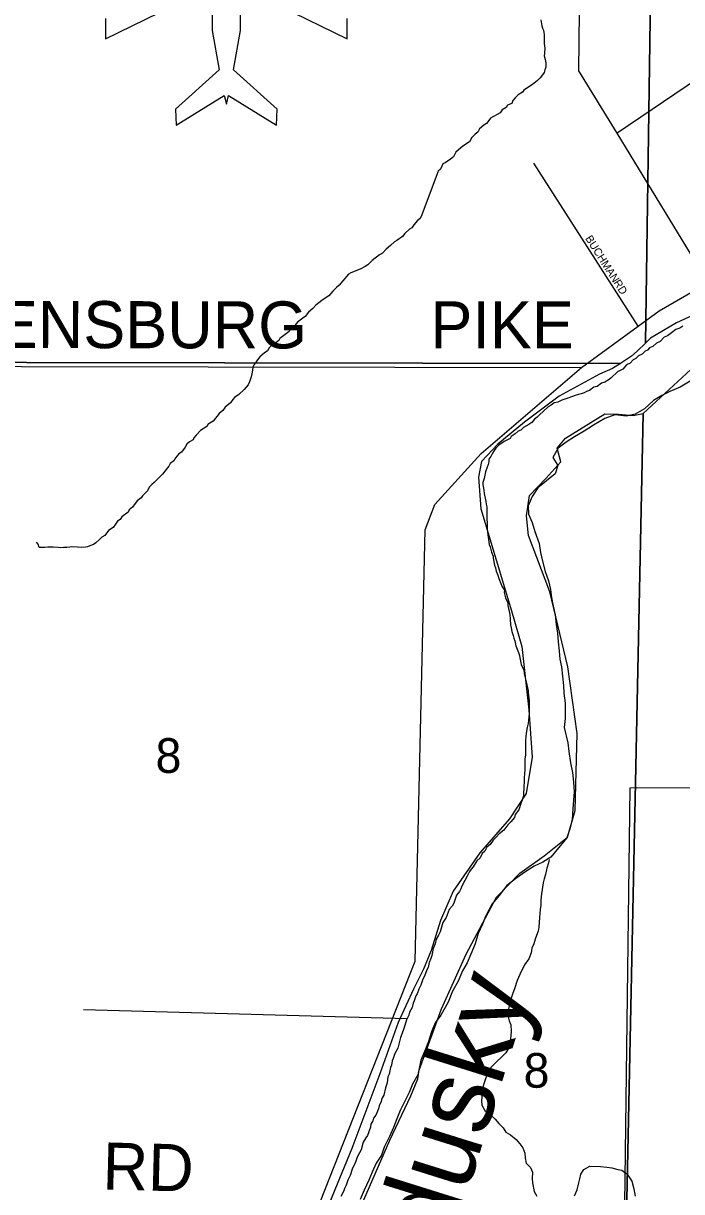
# Model space of a CAD drawing. Extents: x 1588073 to 2013523, y 1090242 to 1357120.
# Drawn here: x 1786203 to 1790397, y 1207738 to 1215183 of the extents above; entities that cross this region are included whole.
import ezdxf

# ---------------------------------------------------------------- set-up
doc = ezdxf.new("R2010")
doc.units = 0
for name, color, linetype in [('GM_X_Airport_Class_2', 7, 'Continuous'), ('GM_X_County_Road', 7, 'Continuous'), ('GM_X_County_Road_Text', 7, 'Continuous'), ('GM_X_Major_River', 7, 'Continuous'), ('GM_X_Major_River_Text', 7, 'Continuous'), ('GM_X_Minor_River', 7, 'Continuous'), ('GM_X_Section', 7, 'Continuous'), ('GM_X_Section_Text', 7, 'Continuous'), ('GM_X_Township_Road', 7, 'Continuous'), ('GM_X_Township_Road_Text', 7, 'Continuous'), ('GM_X_Township_Subdivision', 7, 'Continuous'), ('GM_X_Township_Subdivision_Text', 7, 'Continuous')]:
    doc.layers.add(name, color=color, linetype=linetype)

msp = doc.modelspace()

# ---------------------------------------------------------------- linework, layer by layer
at = {"layer": 'GM_X_Airport_Class_2'}
msp.add_lwpolyline([(1786727.4, 1215213.7), (1786727.4, 1215084.2), (1787406.4, 1215418.8), (1787406.4, 1215137.1), (1787451.4, 1214887.6), (1787172, 1214637.1), (1787176.4, 1214533.9), (1787482.5, 1214723.5), (1787496.6, 1214668), (1787510.7, 1214723.5), (1787816.7, 1214533.9), (1787821.1, 1214637.1), (1787541.7, 1214887.6), (1787586.8, 1215137.1), (1787586.8, 1215418.8), (1788265.8, 1215084.2), (1788265.8, 1215213.7)], dxfattribs=at)
at = {"layer": 'GM_X_County_Road'}
for points in [[(1790567, 1213531.6), (1789986, 1214483.6), (1789743.2, 1214881.2), (1789750.7, 1215635.4), (1789775, 1218118.3)], [(1789759.7, 1212989.5), (1790121.3, 1213253.9), (1790253.8, 1213350.8), (1790567, 1213531.6), (1791149.6, 1213911.9), (1791362.2, 1214046.3), (1791731, 1214279.2), (1791770.6, 1214304.2), (1791891.7, 1214380.7), (1792323.1, 1214671.5), (1792561.4, 1214832.2), (1792739.7, 1214972.4), (1793089.2, 1215247.2), (1793471.2, 1215547.7), (1793769.6, 1215836.8), (1793872.4, 1215916), (1794370.5, 1216299.8), (1794411.8, 1216331.6)], [(1785000.6, 1212998.5), (1789759.7, 1212989.5)], [(1787474.9, 1205971.8), (1787936, 1207270.8), (1788064.7, 1207596.9), (1788700.1, 1209207.2), (1788763.4, 1211956.2), (1788825.7, 1212115.9), (1789120.8, 1212441.4), (1789759.7, 1212989.5)]]:
    msp.add_lwpolyline(points, dxfattribs=at)
at = {"layer": 'GM_X_Major_River'}
for points in [[(1790405.1, 1213253.3), (1790384.9, 1213241.5), (1790360.8, 1213231.7), (1790332.5, 1213211.9), (1790308.2, 1213192.1), (1790286.1, 1213182.3), (1790259.8, 1213156.5), (1790237.6, 1213144.7), (1790213.3, 1213124.9), (1790193.2, 1213115.1), (1790179, 1213101.2), (1790164.9, 1213093.3), (1790146.7, 1213075.4), (1790122.5, 1213063.6), (1790106.3, 1213047.8), (1790088.2, 1213037.9), (1790069.9, 1213018.1)], [(1790069.9, 1213018.1), (1790045.8, 1213006.3), (1790023.5, 1212980.4), (1789989.2, 1212962.8), (1789948.7, 1212923.1), (1789934.6, 1212913.2), (1789908.4, 1212897.4), (1789886.2, 1212889.6), (1789860, 1212869.8), (1789837.9, 1212864), (1789809.6, 1212844.2), (1789791.5, 1212836.4), (1789775.4, 1212828.6), (1789757.3, 1212822.7), (1789741.2, 1212818.9), (1789719.1, 1212811.1), (1789701, 1212805.2), (1789672.8, 1212795.5), (1789634.6, 1212781.8), (1789608.4, 1212770.1), (1789584.3, 1212764.3), (1789566.1, 1212750.4), (1789545.9, 1212738.6), (1789517.6, 1212710.8), (1789491.3, 1212689), (1789477.1, 1212673.1), (1789459, 1212661.3), (1789442.7, 1212639.4), (1789424.5, 1212627.6), (1789390.3, 1212607.8), (1789372, 1212590), (1789355.9, 1212584.1), (1789335.7, 1212568.3), (1789311.5, 1212550.5), (1789305.4, 1212536.5), (1789267.1, 1212518.9), (1789232.8, 1212495.1), (1789214.5, 1212475.3), (1789202.4, 1212461.4), (1789192.2, 1212443.4), (1789181.9, 1212423.5), (1789169.7, 1212405.6), (1789169.6, 1212389.5), (1789165.4, 1212371.5), (1789159.2, 1212355.6), (1789146.9, 1212325.6), (1789138.4, 1212281.6), (1789130.2, 1212257.6), (1789130, 1212243.6), (1789137.7, 1212207.4), (1789139.5, 1212187.4), (1789149, 1212135.2), (1789152.9, 1212119.1), (1789156.7, 1212103), (1789156, 1212032.9), (1789157.6, 1211990.8), (1789159.2, 1211956.7), (1789164.8, 1211908.5), (1789170.3, 1211862.4), (1789178.2, 1211846.3), (1789185.9, 1211812.1), (1789195.7, 1211788), (1789195.5, 1211773.9), (1789205.1, 1211729.7), (1789211, 1211713.6), (1789214.8, 1211691.6), (1789226.5, 1211667.4), (1789232.3, 1211645.3), (1789253.9, 1211593), (1789267.7, 1211570.8), (1789267.5, 1211556.8), (1789275.2, 1211522.6), (1789288.9, 1211490.4), (1789290.8, 1211474.3), (1789302.2, 1211416.1), (1789303.9, 1211386), (1789307.6, 1211349.9), (1789311.4, 1211331.8), (1789315.2, 1211307.7), (1789324.9, 1211281.6), (1789328.8, 1211265.5), (1789334.6, 1211247.4), (1789340.3, 1211215.3), (1789350.1, 1211195.1), (1789357.9, 1211173), (1789363.8, 1211154.9), (1789365.6, 1211138.9), (1789375.2, 1211096.7), (1789390.9, 1211060.5), (1789394.7, 1211040.4), (1789410, 1210968.1), (1789415.8, 1210948), (1789419.7, 1210931.9), (1789419.5, 1210917.9), (1789425, 1210865.7), (1789426.8, 1210837.6), (1789426.2, 1210783.5), (1789421.8, 1210743.5), (1789419.6, 1210721.4), (1789413.3, 1210695.4), (1789406.9, 1210659.4)], [(1790461.8, 1212910), (1790387.2, 1212864.6), (1790322.7, 1212837.2), (1790270.4, 1212811.6), (1790217.9, 1212780.1), (1790161.3, 1212726.5), (1790100.8, 1212693), (1790046.5, 1212679.6), (1789972.4, 1212688.3), (1789908.1, 1212664.9), (1789835.5, 1212621.5), (1789776.9, 1212584), (1789714.4, 1212548.5), (1789662, 1212515), (1789611.5, 1212475.4), (1789576.8, 1212415.6), (1789608.4, 1212365.2), (1789591.8, 1212313.2), (1789537.2, 1212267.6), (1789480.7, 1212224.1), (1789446, 1212168.3), (1789419.4, 1212108.5), (1789420.9, 1212056.3), (1789444.4, 1212002), (1789461.9, 1211945.7), (1789489.2, 1211869.2), (1789498.6, 1211811), (1789510.1, 1211754.8), (1789527.5, 1211690.5), (1789548.9, 1211630.1), (1789562.4, 1211575.9), (1789567.9, 1211523.7), (1789579.4, 1211469.5), (1789590.9, 1211413.2), (1789598.3, 1211353.1), (1789605.8, 1211296.8), (1789611.2, 1211242.7), (1789616.6, 1211182.5), (1789622.1, 1211132.3), (1789631.7, 1211082.1), (1789639.1, 1211023.9), (1789644.5, 1210963.7), (1789646, 1210913.6), (1789655.4, 1210851.4), (1789654.5, 1210753.2), (1789649.9, 1210695.1), (1789673, 1210598.7), (1789678.4, 1210542.5), (1789689.7, 1210470.2), (1789701.1, 1210410), (1789708.5, 1210347.8), (1789711.9, 1210285.6), (1789707.4, 1210233.6), (1789704.8, 1210177.5), (1789700.2, 1210111.4), (1789687.6, 1210055.4), (1789664.9, 1209993.5), (1789624.3, 1209941.8), (1789563.4, 1209870.2), (1789513, 1209836.6), (1789458.6, 1209813.1), (1789398.1, 1209773.6), (1789347.6, 1209738)], [(1789406.9, 1210659.4), (1789404.7, 1210637.4), (1789402.5, 1210613.4), (1789401.5, 1210521.2), (1789399.3, 1210493.1), (1789399, 1210467.1), (1789398.5, 1210421), (1789396.4, 1210407), (1789394, 1210368.9), (1789393.8, 1210344.9), (1789391.6, 1210324.9), (1789391.4, 1210310.8), (1789389.1, 1210274.8), (1789388.9, 1210260.8), (1789380.6, 1210232.8), (1789374.5, 1210216.8), (1789360, 1210170.8), (1789337.6, 1210141), (1789333.4, 1210123), (1789309.1, 1210095.2), (1789288.9, 1210075.3), (1789264.5, 1210041.5), (1789234.1, 1210017.8), (1789215.9, 1209995.9), (1789195.7, 1209978), (1789177.3, 1209950.2), (1789157.1, 1209932.3), (1789142.8, 1209908.4), (1789126.6, 1209892.5), (1789114.3, 1209864.6), (1789092.1, 1209846.8), (1789069.7, 1209806.9), (1789055.5, 1209793), (1789045.3, 1209779.1), (1789031, 1209749.2), (1789016.7, 1209721.3), (1788996.3, 1209685.4), (1788990.1, 1209667.4), (1788981.9, 1209651.4), (1788963.6, 1209627.6), (1788945.1, 1209575.7), (1788934.9, 1209557.7), (1788916.6, 1209535.9), (1788904.2, 1209501.9), (1788896, 1209485.9), (1788875.7, 1209454.1), (1788859.1, 1209394.1), (1788848.8, 1209372.2), (1788832.5, 1209346.3), (1788826.2, 1209316.3), (1788813.9, 1209288.3), (1788805.4, 1209242.3), (1788799.2, 1209224.3), (1788788.9, 1209198.4), (1788782.6, 1209166.4), (1788774.4, 1209152.4), (1788760, 1209110.5), (1788747.8, 1209092.6), (1788735.4, 1209054.6), (1788723.1, 1209028.7), (1788712.8, 1208998.7), (1788704.6, 1208984.8), (1788696.4, 1208966.8), (1788692.3, 1208952.8), (1788686.1, 1208938.9), (1788679.8, 1208910.9), (1788663.5, 1208881), (1788659.3, 1208863), (1788645, 1208833), (1788634.6, 1208797.1), (1788622.2, 1208765.1), (1788605.7, 1208719.2), (1788589, 1208651.2), (1788570.6, 1208617.3), (1788560.3, 1208585.3), (1788552.1, 1208571.4), (1788547.9, 1208543.4), (1788541.7, 1208529.4), (1788533.3, 1208487.4), (1788525.1, 1208469.4), (1788522.9, 1208451.4), (1788520.7, 1208431.4), (1788510.3, 1208399.4), (1788499.8, 1208353.4), (1788487.6, 1208331.5), (1788483.4, 1208311.5), (1788471.1, 1208285.6), (1788466.9, 1208265.6), (1788448.4, 1208225.7), (1788434.2, 1208205.8), (1788430, 1208189.8), (1788417.8, 1208167.9), (1788415.6, 1208147.8), (1788395, 1208095.9), (1788384.9, 1208080), (1788368.6, 1208054.1), (1788356, 1208004.1), (1788345.8, 1207986.2), (1788329.5, 1207958.3), (1788321.2, 1207932.3), (1788310.9, 1207906.4)], [(1789347.6, 1209738), (1789283, 1209688.6), (1789234.2, 1209624.9), (1789189.6, 1209571.2), (1789148.7, 1209491.5), (1789128.2, 1209441.6), (1789101.5, 1209383.7), (1789082.8, 1209317.8), (1789054.1, 1209251.9), (1789031.5, 1209196), (1789000.9, 1209144.2), (1788974.2, 1209078.3), (1788937.5, 1209014.5), (1788908.7, 1208944.7), (1788863.8, 1208862.9), (1788827.2, 1208813.2), (1788804.6, 1208757.3), (1788783.9, 1208695.4), (1788765.4, 1208645.5), (1788736.6, 1208575.6), (1788715.6, 1208481.6), (1788683, 1208421.8), (1788660.4, 1208369.9), (1788629.7, 1208306.1), (1788603.1, 1208254.2), (1788582.5, 1208202.3), (1788561.9, 1208146.4), (1788535.3, 1208088.5), (1788502.5, 1208020.7), (1788484, 1207970.8), (1788451.4, 1207919), (1788424.8, 1207861.1), (1788404.2, 1207811.2), (1788373.5, 1207747.4), (1788348.9, 1207687.5)], [(1788310.9, 1207906.4), (1788300.7, 1207886.4), (1788286.2, 1207840.5), (1788269.9, 1207810.6), (1788259.6, 1207778.6), (1788249.3, 1207758.7), (1788245.2, 1207742.7), (1788226.8, 1207706.8)]]:
    msp.add_lwpolyline(points, dxfattribs=at)
at = {"layer": 'GM_X_Minor_River'}
msp.add_line((1786586.7, 1208898.3), (1788649.2, 1208841.9), dxfattribs=at)
for points in [[(1789499.7, 1215205.8), (1789507.1, 1215167.6), (1789510.8, 1215153.5), (1789516.6, 1215139.3), (1789518.4, 1215125.3), (1789522.1, 1215111.2), (1789521.2, 1215055.1), (1789524.7, 1215024.9), (1789524.1, 1214992.9), (1789521.9, 1214976.9), (1789527.5, 1214952.7), (1789531.1, 1214932.6), (1789532.9, 1214918.6), (1789532.7, 1214904.5), (1789526.4, 1214886.6), (1789522.1, 1214870.6), (1789509.8, 1214854.7), (1789495.5, 1214836.9), (1789479.2, 1214819.1), (1789446.8, 1214793.5), (1789392.2, 1214758.3), (1789383.9, 1214744.3), (1789355.6, 1214728.7), (1789337.3, 1214709), (1789321, 1214691.2), (1789314.7, 1214673.2), (1789288.5, 1214661.6), (1789280.3, 1214647.7), (1789254, 1214632), (1789241.6, 1214612.2), (1789179.1, 1214579), (1789168.8, 1214565.1), (1789154.5, 1214545.3), (1789136.3, 1214533.6), (1789109.9, 1214511.9)], [(1789109.9, 1214511.9), (1789099.5, 1214490), (1789081.3, 1214476.2), (1789061, 1214456.5), (1789046.5, 1214428.6), (1789004, 1214401.2), (1788975.6, 1214377.6), (1788959.3, 1214361.8), (1788944.8, 1214331.9), (1788924.6, 1214318.2), (1788890.2, 1214294.7), (1788876, 1214286.9), (1788869.8, 1214272.9), (1788861.5, 1214255), (1788845.3, 1214241.2), (1788742.5, 1213962.1)], [(1788742.8, 1213962.2), (1788742.5, 1213962.1), (1788732.2, 1213940.2), (1788713.9, 1213926.4), (1788691.5, 1213898.7), (1788677.2, 1213880.8), (1788663, 1213871), (1788634.5, 1213843.4), (1788618.2, 1213825.6), (1788581.8, 1213800.1), (1788567.6, 1213790.3), (1788543.2, 1213766.6), (1788514.8, 1213745), (1788492.4, 1213719.2), (1788472.2, 1213707.5), (1788425.6, 1213672.1), (1788397.1, 1213644.5), (1788380.9, 1213634.7), (1788348.6, 1213617.1), (1788290.2, 1213594), (1788274, 1213584.2), (1788239.3, 1213542.6), (1788214.8, 1213514.9), (1788198.6, 1213499.1), (1788174.2, 1213477.4), (1788149.7, 1213445.7), (1788131.5, 1213436), (1788105.1, 1213416.3), (1788066.6, 1213386.8), (1788048.3, 1213365), (1788019.9, 1213343.4), (1787999.4, 1213315.6), (1787983.2, 1213303.9), (1787950.8, 1213278.3), (1787922.2, 1213244.6), (1787902, 1213232.9), (1787895.8, 1213219), (1787837, 1213175.8), (1787830.8, 1213161.8), (1787798.4, 1213138.2), (1787782.2, 1213128.5), (1787770, 1213114.6), (1787757.6, 1213096.8), (1787737.4, 1213081), (1787709, 1213057.4), (1787694.7, 1213039.6), (1787686.4, 1213025.6), (1787674.2, 1213009.8), (1787665.9, 1212991.9), (1787663.5, 1212973.9), (1787659.1, 1212949.9), (1787654.8, 1212929.9), (1787648.5, 1212911.9), (1787644.3, 1212898), (1787636, 1212880.1), (1787609.4, 1212850.4), (1787574.9, 1212818.8), (1787548.6, 1212799.2), (1787538.3, 1212785.3), (1787522, 1212765.5), (1787489.5, 1212737.9), (1787473.1, 1212716.1), (1787450.8, 1212696.4), (1787412, 1212648.9), (1787379.7, 1212629.3), (1787371.4, 1212613.4), (1787330.9, 1212587.9), (1787304.4, 1212558.3), (1787288.2, 1212542.5), (1787283.9, 1212528.5), (1787261.7, 1212516.8), (1787245.4, 1212501), (1787233.1, 1212483.1), (1787210.6, 1212451.4), (1787194.4, 1212439.6), (1787172, 1212413.9), (1787161.7, 1212396), (1787139.3, 1212378.3), (1787129, 1212360.4), (1787112.7, 1212340.6), (1787090.2, 1212310.9), (1787063.8, 1212285.2), (1787037.3, 1212257.6), (1787021, 1212243.8), (1787004.8, 1212228), (1786994.4, 1212204.1), (1786961.8, 1212172.5), (1786953.6, 1212158.6), (1786927.3, 1212140.9), (1786898.6, 1212099.3), (1786876.3, 1212083.6), (1786870, 1212067.6), (1786831.5, 1212038.1), (1786819.2, 1212020.3), (1786803, 1212010.5), (1786790.7, 1211990.6), (1786774.4, 1211970.8), (1786746, 1211951.2)], [(1786746, 1211951.2), (1786721.5, 1211919.5), (1786703.3, 1211907.7), (1786689, 1211893.9), (1786664.7, 1211872.2), (1786650.5, 1211862.4), (1786626.3, 1211852.8), (1786612.2, 1211847), (1786598.2, 1211845.2), (1786574.2, 1211843.5), (1786548.2, 1211845.9), (1786512.2, 1211846.5), (1786498.1, 1211844.7), (1786480.1, 1211842.9), (1786458.1, 1211843.3), (1786438.1, 1211841.6), (1786424.1, 1211843.8), (1786392.1, 1211844.3), (1786358.1, 1211844.8), (1786340.1, 1211843.1), (1786304, 1211843.6), (1786296.4, 1211863.8), (1786286.6, 1211877.9)], [(1789552.3, 1209853.7), (1789549.1, 1209834.3), (1789538.7, 1209798.3), (1789530.3, 1209758.3), (1789522, 1209732.3), (1789515.7, 1209706.3), (1789505, 1209636.3), (1789500.6, 1209596.2), (1789500.3, 1209564.2), (1789496, 1209536.1), (1789491.4, 1209484.1), (1789486.8, 1209424), (1789482.6, 1209398), (1789466.1, 1209354.1), (1789455.7, 1209318.1), (1789443.4, 1209290.1), (1789439.1, 1209260.1), (1789422.7, 1209222.2), (1789396.2, 1209182.4), (1789365.5, 1209122.6), (1789349.1, 1209082.6), (1789332.6, 1209030.7), (1789322.3, 1209002.7), (1789311.9, 1208970.8), (1789303.6, 1208940.8), (1789297.3, 1208910.8), (1789291, 1208880.8), (1789292.7, 1208852.7), (1789298.4, 1208826.6), (1789308.2, 1208800.4), (1789311.8, 1208758.3), (1789307.3, 1208712.3), (1789298.8, 1208658.2), (1789276.4, 1208622.4), (1789252, 1208596.6), (1789217.6, 1208564.8), (1789183.2, 1208531.1), (1789158.7, 1208487.2), (1789144.3, 1208443.3), (1789127.8, 1208397.4), (1789125.4, 1208361.3), (1789123, 1208317.2), (1789124.7, 1208289.2), (1789144.4, 1208254.9), (1789178.2, 1208230.5), (1789210, 1208200.1), (1789231.8, 1208171.9), (1789259.5, 1208143.5), (1789277.3, 1208117.3), (1789307.2, 1208099), (1789343, 1208070.6), (1789366.8, 1208042.3), (1789384.6, 1208016), (1789398.3, 1207983.8), (1789400, 1207953.8), (1789405.7, 1207919.6), (1789433.4, 1207891.3), (1789447.2, 1207861.1), (1789444.8, 1207821), (1789446.5, 1207793), (1789458, 1207738.7), (1789473.7, 1207708.5)], [(1789714.3, 1207710.1), (1789730.7, 1207750.1), (1789743.2, 1207794.1), (1789749.5, 1207820.1), (1789755.8, 1207850), (1789774.1, 1207879.9), (1789812.4, 1207899.6), (1789880.6, 1207898.9), (1789920.6, 1207894.5), (1789952.6, 1207890.2), (1789990.6, 1207879.8), (1790016.7, 1207875.5), (1790050.5, 1207849.1), (1790080.1, 1207804.8), (1790093.6, 1207756.5), (1790101.2, 1207708.3)]]:
    msp.add_lwpolyline(points, dxfattribs=at)
at = {"layer": 'GM_X_Section'}
for points in [[(1785067.3, 1218221.4), (1785663.5, 1218206.9), (1790239.7, 1218156.2), (1790167.6, 1213146), (1790113.2, 1213094.3), (1790077, 1213062.6), (1790008.6, 1213015.1), (1784959.9, 1213023.4)], [(1790239.7, 1218156.2), (1790948.4, 1218200.8), (1794819.6, 1218086.9), (1794726.1, 1214456.1), (1795388.4, 1214453.1), (1795411, 1212938.1), (1792797.7, 1212967.9), (1792621.5, 1213209.4), (1792307.9, 1213550), (1792091, 1213715.7), (1791925.4, 1213773), (1791803.2, 1213759.9), (1791549, 1213749.8), (1791352.8, 1213735.3), (1791188.4, 1213700.5), (1791053.9, 1213647.5), (1790844.8, 1213513), (1790758.4, 1213461.7), (1790659.9, 1213410.4), (1790364.7, 1213274.5), (1790199.9, 1213177.7), (1790167.6, 1213146)]]:
    msp.add_lwpolyline(points, close=True, dxfattribs=at)
for points in [[(1784959.9, 1213023.4), (1790008.6, 1213015.1), (1789956.3, 1212983.5), (1789874, 1212948.1), (1789616.8, 1212807.9), (1789395.4, 1212641.5), (1789226.3, 1212500.7), (1789121.4, 1212391.5), (1789102.6, 1212291.6), (1789117.1, 1212089.4), (1789312.3, 1211439.5), (1789378.6, 1211212.9), (1789423.5, 1210808.3), (1789445.2, 1210506), (1789407.5, 1210276.2), (1789300.2, 1210112.9), (1789112.4, 1209896.2), (1788942.5, 1209653.3), (1788861, 1209465.9), (1788801.5, 1209274.2), (1788752.6, 1209156.5), (1788689.6, 1209028.9), (1788591.9, 1208815.6), (1788475.4, 1208488.3), (1788295.7, 1208013.4), (1788153, 1207666.3)], [(1790048.2, 1207685.9), (1790152.3, 1212697.8), (1790482.8, 1213003.5)], [(1788373.3, 1207684.6), (1788538.2, 1208065.6), (1788672.5, 1208348.7), (1788717.3, 1208456.4), (1788725.7, 1208512.4), (1788866.8, 1208903.5), (1789023.5, 1209250.5), (1789218.4, 1209615.3), (1789365.6, 1209768.2), (1789522.5, 1209877.1), (1789669.5, 1209996), (1789718.8, 1210167.8), (1789732.6, 1210657.9), (1789671.7, 1211082.6), (1789557.3, 1211559.7), (1789422, 1211919), (1789408.9, 1212045.1), (1789427.9, 1212175), (1789532.8, 1212282.3), (1789627.6, 1212389.7), (1789604.3, 1212475.9), (1789656.8, 1212539.5), (1789908.1, 1212693.7), (1789994.1, 1212693), (1790088.1, 1212684.3), (1790152.3, 1212697.8), (1790048.2, 1207685.9)]]:
    msp.add_lwpolyline(points, dxfattribs=at)
at = {"layer": 'GM_X_Township_Road'}
for points in [[(1790013.8, 1205999.1), (1790070.3, 1210310.3)], [(1790070.3, 1210310.3), (1792678.7, 1210321.9), (1793206.8, 1210318.7), (1794543.2, 1210310.7), (1794882.4, 1210308.7), (1795379, 1210300.3)]]:
    msp.add_lwpolyline(points, dxfattribs=at)
at = {"layer": 'GM_X_Township_Subdivision'}
for points in [[(1790800.4, 1215033.7), (1789986, 1214483.6)], [(1790121.3, 1213253.9), (1789454.6, 1214292.8)]]:
    msp.add_lwpolyline(points, dxfattribs=at)

# ---------------------------------------------------------------- texts
at = {"layer": 'GM_X_County_Road_Text'}
for s, rotation, p in [('GREENSBURG', 359.89701, (1785157.9, 1213116)), ('PIKE', 0.00001, (1788796.4, 1213111.5))]:
    msp.add_text(s, height=300, rotation=rotation, dxfattribs=at).set_placement(p)
at = {"layer": 'GM_X_Major_River_Text'}
msp.add_text('Sandusky', height=500.21, rotation=72.59642, dxfattribs=at).set_placement((1788562.2, 1206233.3))
at = {"layer": 'GM_X_Section_Text'}
for p in [(1787045.3, 1210406.6), (1789390.5, 1208400.2)]:
    msp.add_text('8', height=221, rotation=0.00001, dxfattribs=at).set_placement(p)
at = {"layer": 'GM_X_Township_Road_Text'}
msp.add_text('RD', height=300, rotation=358.51838, dxfattribs=at).set_placement((1786705.1, 1207752.2))
at = {"layer": 'GM_X_Township_Subdivision_Text'}
for s, rotation, p in [('BUCHMAN', 302.34905, (1789781.2, 1213812.5)), ('RD', 302.00293, (1789961.6, 1213530.8))]:
    msp.add_text(s, height=50, rotation=rotation, dxfattribs=at).set_placement(p)

doc.saveas('drawing.dxf')
